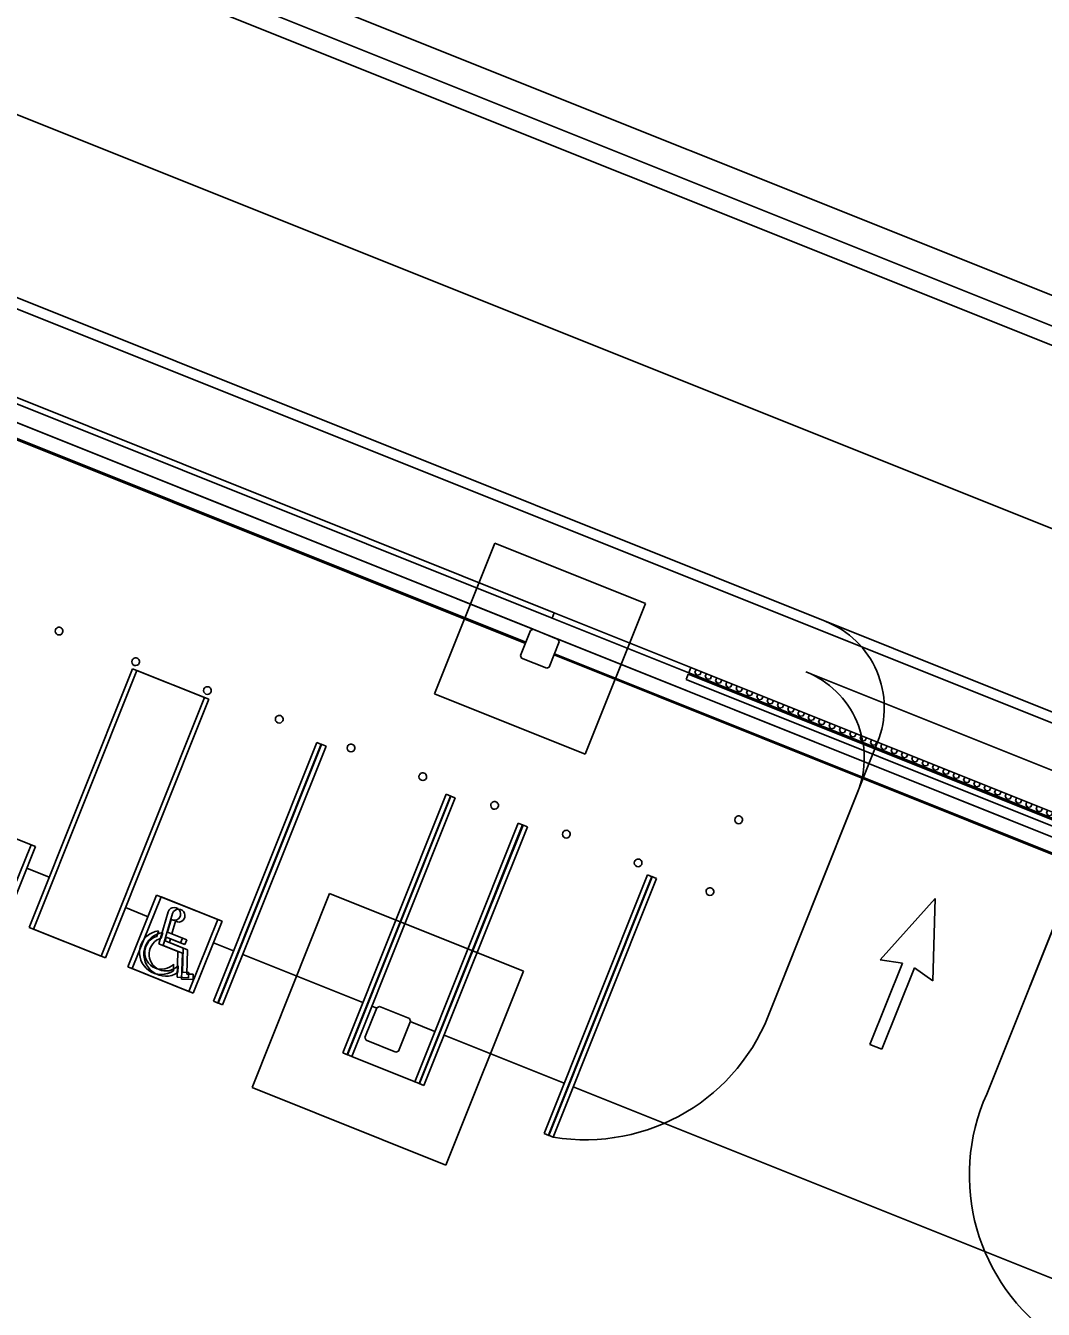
# Model space of a CAD drawing. Extents: x 468143 to 491361, y 1438528 to 1468730.
# Drawn here: x 488700.1 to 488765.9, y 1467240.7 to 1467323.7 of the extents above; entities that cross this region are included whole.
import ezdxf

# ---------------------------------------------------------------- set-up
doc = ezdxf.new("R2010")
doc.units = 0
doc.layers.add('Default', color=7, linetype='Continuous')
doc.layers.add('Xreference_dp', color=7, linetype='Continuous')

# ---------------------------------------------------------------- blocks, each defined once
blk = doc.blocks.new('FP_63-1_GROUND LEVEL PLAN')
at = {"layer": 'Default'}
for p, q in [((7761.75, 63.27), (7761.75, 60.77)), ((7761.75, 60.77), (7763.9, 59.52)), ((7763.9, 59.52), (7766.05, 60.77)), ((7766.05, 63.27), (7766.05, 60.77)), ((7770.35, 63.27), (7770.35, 60.77)), ((7770.35, 60.77), (7772.5, 59.52)), ((7772.5, 59.52), (7774.65, 60.77)), ((7774.65, 63.27), (7774.65, 60.77)), ((7778.95, 63.27), (7778.95, 60.77)), ((7778.95, 60.77), (7781.1, 59.52)), ((7781.1, 59.52), (7783.25, 60.77)), ((7783.25, 63.27), (7783.25, 60.77)), ((7787.55, 63.27), (7787.55, 60.77)), ((7787.55, 60.77), (7789.71, 59.52)), ((7789.71, 59.52), (7791.86, 60.77)), ((7791.86, 63.27), (7791.86, 60.77)), ((7796.16, 63.27), (7796.16, 60.77)), ((7796.16, 60.77), (7798.32, 59.52)), ((7798.32, 59.52), (7800.47, 60.77)), ((7800.47, 63.27), (7800.47, 60.77)), ((7804.78, 63.27), (7804.78, 60.77)), ((7804.78, 60.77), (7806.93, 59.52)), ((7806.93, 59.52), (7809.09, 60.77)), ((7809.09, 63.27), (7809.09, 60.77)), ((7813.39, 63.27), (7813.39, 60.77)), ((7813.39, 60.77), (7815.55, 59.52)), ((7815.55, 59.52), (7817.71, 60.77)), ((7817.71, 63.27), (7817.71, 60.77)), ((7822.02, 63.27), (7822.02, 60.77)), ((7822.02, 60.77), (7824.17, 59.52)), ((7824.17, 59.52), (7826.33, 60.77)), ((7826.33, 63.27), (7826.33, 60.77)), ((7830.64, 63.27), (7830.64, 60.77)), ((7830.64, 60.77), (7832.8, 59.52)), ((7832.8, 59.52), (7834.96, 60.77)), ((7834.96, 63.27), (7834.96, 60.77)), ((7839.27, 63.27), (7839.27, 60.77)), ((7839.27, 60.77), (7841.43, 59.52)), ((7841.43, 59.52), (7843.59, 60.77)), ((7843.59, 63.27), (7843.59, 60.77)), ((7847.9, 63.27), (7847.9, 60.77)), ((7847.9, 60.77), (7850.06, 59.52)), ((7850.06, 59.52), (7852.22, 60.77)), ((7852.22, 63.27), (7852.22, 60.77)), ((7856.54, 63.27), (7856.54, 60.77)), ((7856.54, 60.77), (7858.7, 59.52)), ((7858.7, 59.52), (7860.86, 60.77)), ((7860.86, 63.27), (7860.86, 60.77)), ((7865.18, 63.27), (7865.18, 60.77)), ((7865.18, 60.77), (7867.34, 59.52)), ((7867.34, 59.52), (7869.5, 60.77)), ((7869.5, 63.27), (7869.5, 60.77)), ((7873.82, 63.27), (7873.82, 60.77)), ((7873.82, 60.77), (7875.98, 59.52)), ((7875.98, 59.52), (7878.14, 60.77)), ((7878.14, 63.27), (7878.14, 60.77)), ((7882.46, 63.27), (7882.46, 60.77)), ((7882.46, 60.77), (7884.62, 59.52)), ((7884.62, 59.52), (7886.79, 60.77)), ((7886.79, 63.27), (7886.79, 60.77)), ((7891.11, 63.27), (7891.11, 60.77)), ((7891.11, 60.77), (7893.27, 59.52)), ((7893.27, 59.52), (7895.43, 60.77)), ((7895.43, 63.27), (7895.43, 60.77)), ((7899.76, 63.27), (7899.76, 60.77)), ((7899.76, 60.77), (7901.92, 59.52)), ((7901.92, 59.52), (7904.08, 60.77)), ((7904.08, 63.27), (7904.08, 60.77)), ((7908.41, 63.27), (7908.41, 60.77)), ((7908.41, 60.77), (7910.57, 59.52)), ((7910.57, 59.52), (7912.73, 60.77)), ((7912.73, 63.27), (7912.73, 60.77)), ((7917.06, 63.27), (7917.06, 60.77)), ((7917.06, 60.77), (7919.22, 59.52)), ((7919.22, 59.52), (7921.38, 60.77)), ((7921.38, 63.27), (7921.38, 60.77)), ((7925.71, 63.27), (7925.71, 60.77)), ((7925.71, 60.77), (7927.88, 59.52)), ((7927.88, 59.52), (7930.04, 60.77)), ((7930.04, 63.27), (7930.04, 60.77)), ((7934.37, 63.27), (7934.37, 60.77)), ((7934.37, 60.77), (7936.53, 59.52)), ((7936.53, 59.52), (7938.69, 60.77)), ((7938.69, 63.27), (7938.69, 60.77)), ((7943.02, 63.27), (7943.02, 60.77)), ((7943.02, 60.77), (7945.19, 59.52)), ((7945.19, 59.52), (7947.35, 60.77)), ((7947.35, 63.27), (7947.35, 60.77)), ((7951.68, 63.27), (7951.68, 60.77)), ((7951.68, 60.77), (7953.84, 59.52)), ((7953.84, 59.52), (7956.01, 60.77)), ((7956.01, 63.27), (7956.01, 60.77)), ((7960.34, 63.27), (7960.34, 60.77)), ((7960.34, 60.77), (7962.5, 59.52)), ((7962.5, 59.52), (7964.66, 60.77)), ((7964.66, 63.27), (7964.66, 60.77)), ((7968.99, 63.27), (7968.99, 60.77)), ((7968.99, 60.77), (7971.16, 59.52)), ((7971.16, 59.52), (7973.32, 60.77)), ((7973.32, 63.27), (7973.32, 60.77)), ((7977.65, 63.27), (7977.65, 60.77)), ((7977.65, 60.77), (7979.82, 59.52)), ((7979.82, 59.52), (7981.98, 60.77)), ((7981.98, 63.27), (7981.98, 60.77)), ((7986.31, 63.27), (7986.31, 60.77)), ((7986.31, 60.77), (7988.47, 59.52)), ((7988.47, 59.52), (7990.64, 60.77)), ((7990.64, 63.27), (7990.64, 60.77)), ((7994.97, 63.27), (7994.97, 60.77)), ((7994.97, 60.77), (7997.13, 59.52)), ((7997.13, 59.52), (7999.3, 60.77)), ((7999.3, 63.27), (7999.3, 60.77)), ((8003.63, 63.27), (8003.63, 60.77)), ((8003.63, 60.77), (8005.79, 59.52)), ((8005.79, 59.52), (8007.95, 60.77)), ((8007.95, 63.27), (8007.95, 60.77)), ((8012.28, 63.27), (8012.28, 60.77)), ((8012.28, 60.77), (8014.45, 59.52)), ((8014.45, 59.52), (8016.61, 60.77)), ((8016.61, 63.27), (8016.61, 60.77)), ((8020.94, 63.27), (8020.94, 60.77)), ((8020.94, 60.77), (8023.1, 59.52)), ((8023.1, 59.52), (8025.27, 60.77)), ((8025.27, 63.27), (8025.27, 60.77)), ((8029.6, 63.27), (8029.6, 60.77)), ((8029.6, 60.77), (8031.76, 59.52)), ((8031.76, 59.52), (8033.92, 60.77)), ((8033.92, 63.27), (8033.92, 60.77)), ((8038.25, 63.27), (8038.25, 60.77)), ((8038.25, 60.77), (8040.41, 59.52)), ((8040.41, 59.52), (8042.58, 60.77)), ((8042.58, 63.27), (8042.58, 60.77)), ((8046.9, 63.27), (8046.9, 60.77)), ((8046.9, 60.77), (8049.07, 59.52)), ((8049.07, 59.52), (8051.23, 60.77)), ((8051.23, 63.27), (8051.23, 60.77)), ((8055.55, 63.27), (8055.55, 60.77)), ((8055.55, 60.77), (8057.72, 59.52)), ((8057.72, 59.52), (8059.88, 60.77)), ((8059.88, 63.27), (8059.88, 60.77)), ((8064.2, 63.27), (8064.2, 60.77)), ((8064.2, 60.77), (8066.37, 59.52)), ((8066.37, 59.52), (8068.53, 60.77)), ((8068.53, 63.27), (8068.53, 60.77)), ((8072.85, 63.27), (8072.85, 60.77)), ((8072.85, 60.77), (8075.01, 59.52)), ((8075.01, 59.52), (8077.18, 60.77)), ((8077.18, 63.27), (8077.18, 60.77)), ((8081.5, 63.27), (8081.5, 60.77)), ((8081.5, 60.77), (8083.66, 59.52)), ((8083.66, 59.52), (8085.82, 60.77)), ((8085.82, 63.27), (8085.82, 60.77))]:
    blk.add_line(p, q, dxfattribs=at)
blk = doc.blocks.new('Footing-Rectangular - F14-740151-FOUNDATION PLAN_1')
at = {"layer": 'Default'}
for p, q in [((81, 81), (-81, 81)), ((-81, 81), (-81, -81)), ((-81, -81), (-81, 81)), ((-81, 81), (81, 81)), ((81, -81), (81, 81)), ((81, 81), (81, -81)), ((-81, -81), (81, -81)), ((81, -81), (-81, -81))]:
    blk.add_line(p, q, dxfattribs=at)
blk = doc.blocks.new('Footing-Rectangular - F3-182452-FOUNDATION PLAN_1')
at = {"layer": 'Default'}
for p, q in [((63, 63), (-63, 63)), ((-63, 63), (-63, -63)), ((-63, -63), (-63, 63)), ((-63, 63), (63, 63)), ((63, -63), (63, 63)), ((63, 63), (63, -63)), ((-63, -63), (63, -63)), ((63, -63), (-63, -63))]:
    blk.add_line(p, q, dxfattribs=at)

msp = doc.modelspace()

# ---------------------------------------------------------------- linework, layer by layer
at = {"layer": 'Xreference_dp'}
for p, q in [((489096.834, 1467170.833), (488420.478, 1467441.418)), ((489117.984, 1467150.525), (488416.392, 1467431.205)), ((488416.392, 1467431.205), (489117.984, 1467150.525)), ((489063.519, 1467159.748), (488411.325, 1467420.666)), ((489088.663, 1467150.407), (488412.306, 1467420.992)), ((488972.923, 1467223.637), (488555.724, 1467390.542)), ((488974.52, 1467221.023), (488554.463, 1467389.072)), ((488672.246, 1467310.139), (488734.113, 1467285.389)), ((488734.252, 1467285.737), (488672.385, 1467310.488)), ((488732.882, 1467284.669), (488683.829, 1467304.294)), ((488683.558, 1467303.28), (488732.379, 1467283.749)), ((488732.41, 1467283.826), (488683.589, 1467303.358)), ((488734.113, 1467285.389), (488734.252, 1467285.737)), ((488734.252, 1467285.737), (488734.113, 1467285.389)), ((488734.113, 1467285.389), (488742.948, 1467281.854)), ((488743.087, 1467282.202), (488734.252, 1467285.737)), ((488732.715, 1467284.597), (488732.065, 1467282.972)), ((488732.878, 1467284.666), (488732.715, 1467284.597)), ((488734.503, 1467284.016), (488732.878, 1467284.666)), ((488733.922, 1467282.229), (488734.572, 1467283.854)), ((488734.572, 1467283.854), (488734.503, 1467284.016)), ((488788.087, 1467262.584), (488734.507, 1467284.019)), ((488732.065, 1467282.972), (488732.135, 1467282.809)), ((488732.135, 1467282.809), (488733.76, 1467282.159)), ((488734.236, 1467283.006), (488787.584, 1467261.663)), ((488787.615, 1467261.741), (488734.267, 1467283.083)), ((488706.98, 1467282.109), (488700.294, 1467265.397)), ((488707.263, 1467281.998), (488700.577, 1467265.286)), ((488711.622, 1467280.252), (488706.98, 1467282.109)), ((488711.905, 1467280.141), (488707.263, 1467281.998)), ((488733.76, 1467282.159), (488733.922, 1467282.229)), ((488742.948, 1467281.854), (488743.087, 1467282.202)), ((488743.087, 1467282.202), (488768.645, 1467271.978)), ((488750.522, 1467281.925), (488775.591, 1467271.896)), ((488742.915, 1467281.774), (488742.776, 1467281.426)), ((488742.776, 1467281.426), (488783.601, 1467265.093)), ((488783.74, 1467265.441), (488742.915, 1467281.774)), ((488768.506, 1467271.629), (488742.948, 1467281.854)), ((488704.936, 1467263.54), (488711.622, 1467280.252)), ((488705.219, 1467263.429), (488711.905, 1467280.141)), ((488712.209, 1467260.63), (488718.895, 1467277.342)), ((488712.492, 1467260.519), (488719.178, 1467277.231)), ((488712.519, 1467260.506), (488719.205, 1467277.218)), ((488712.802, 1467260.395), (488719.488, 1467277.108)), ((488718.895, 1467277.342), (488719.205, 1467277.218)), ((488719.178, 1467277.231), (488719.488, 1467277.108)), ((488748.288, 1467260.195), (488755.159, 1467277.367)), ((488727.251, 1467273.999), (488720.565, 1467257.287)), ((488727.534, 1467273.888), (488720.849, 1467257.176)), ((488727.561, 1467273.875), (488720.875, 1467257.163)), ((488727.844, 1467273.765), (488721.158, 1467257.052)), ((488727.251, 1467273.999), (488727.561, 1467273.875)), ((488727.534, 1467273.888), (488727.844, 1467273.765)), ((488748.293, 1467260.198), (488753.864, 1467274.125)), ((488700.41, 1467270.736), (488696.464, 1467272.314)), ((488700.694, 1467270.625), (488696.748, 1467272.203)), ((488731.917, 1467272.133), (488725.231, 1467255.421)), ((488732.2, 1467272.022), (488725.514, 1467255.31)), ((488732.226, 1467272.009), (488725.54, 1467255.297)), ((488731.917, 1467272.133), (488732.226, 1467272.009)), ((488732.2, 1467272.022), (488732.509, 1467271.898)), ((488732.509, 1467271.898), (488725.823, 1467255.186)), ((488762.215, 1467254.623), (488769.085, 1467271.796)), ((488698.553, 1467266.093), (488700.41, 1467270.736)), ((488698.836, 1467265.982), (488700.694, 1467270.625)), ((488700.135, 1467269.228), (488701.593, 1467268.645)), ((488701.593, 1467268.645), (488700.135, 1467269.228)), ((488740.273, 1467268.79), (488733.587, 1467252.078)), ((488740.556, 1467268.679), (488733.87, 1467251.967)), ((488740.582, 1467268.666), (488733.896, 1467251.954)), ((488740.273, 1467268.79), (488740.582, 1467268.666)), ((488740.556, 1467268.679), (488740.865, 1467268.555)), ((488740.865, 1467268.555), (488734.179, 1467251.843)), ((488762.22, 1467254.627), (488767.791, 1467268.554)), ((488708.534, 1467267.485), (488706.677, 1467262.843)), ((488708.818, 1467267.375), (488706.96, 1467262.732)), ((488712.48, 1467265.907), (488708.534, 1467267.485)), ((488712.763, 1467265.796), (488708.818, 1467267.375)), ((488758.883, 1467267.267), (488755.324, 1467263.306)), ((488758.728, 1467261.945), (488758.883, 1467267.267)), ((488706.518, 1467266.675), (488707.977, 1467266.091)), ((488707.977, 1467266.091), (488706.518, 1467266.675)), ((488708.674, 1467264.334), (488709.273, 1467266.414)), ((488708.958, 1467264.223), (488709.556, 1467266.303)), ((488700.294, 1467265.397), (488704.936, 1467263.54)), ((488709.472, 1467265.901), (488709.24, 1467265.095)), ((488709.338, 1467265.546), (488709.367, 1467265.535)), ((488709.367, 1467265.535), (488709.338, 1467265.546)), ((488709.755, 1467265.79), (488709.523, 1467264.984)), ((488710.623, 1467261.265), (488712.48, 1467265.907)), ((488710.906, 1467261.154), (488712.763, 1467265.796)), ((488700.577, 1467265.286), (488705.219, 1467263.429)), ((488708.656, 1467265.176), (488708.553, 1467264.815)), ((488708.94, 1467265.065), (488708.836, 1467264.704)), ((488709.148, 1467264.773), (488709.078, 1467264.531)), ((488709.078, 1467264.531), (488710.254, 1467264.061)), ((488710.076, 1467264.401), (488709.148, 1467264.773)), ((488709.24, 1467265.095), (488710.2, 1467264.711)), ((488709.431, 1467264.662), (488709.361, 1467264.42)), ((488710.359, 1467264.29), (488709.431, 1467264.662)), ((488709.523, 1467264.984), (488710.483, 1467264.6)), ((488710.2, 1467264.711), (488710.076, 1467264.401)), ((488710.483, 1467264.6), (488710.359, 1467264.29)), ((488709.912, 1467263.838), (488708.674, 1467264.334)), ((488710.196, 1467263.728), (488708.958, 1467264.223)), ((488709.361, 1467264.42), (488710.537, 1467263.95)), ((488709.854, 1467262.173), (488709.912, 1467263.838)), ((488710.137, 1467262.062), (488710.196, 1467263.728)), ((488710.254, 1467264.061), (488710.199, 1467262.494)), ((488710.537, 1467263.95), (488710.482, 1467262.383)), ((488712.205, 1467264.4), (488713.509, 1467263.878)), ((488713.509, 1467263.878), (488712.205, 1467264.4)), ((488714.1, 1467263.641), (488721.865, 1467260.535)), ((488721.865, 1467260.535), (488714.1, 1467263.641)), ((488706.677, 1467262.843), (488710.623, 1467261.265)), ((488709.634, 1467263.03), (488709.618, 1467262.585)), ((488709.917, 1467262.919), (488709.901, 1467262.474)), ((488756.763, 1467263.09), (488754.658, 1467257.827)), ((488755.324, 1467263.306), (488756.763, 1467263.09)), ((488706.96, 1467262.732), (488710.906, 1467261.154)), ((488710.603, 1467262.146), (488709.854, 1467262.173)), ((488710.886, 1467262.036), (488710.137, 1467262.062)), ((488710.199, 1467262.494), (488710.615, 1467262.48)), ((488710.482, 1467262.383), (488710.898, 1467262.369)), ((488710.615, 1467262.48), (488710.603, 1467262.146)), ((488710.898, 1467262.369), (488710.886, 1467262.036)), ((488755.431, 1467257.518), (488757.537, 1467262.78)), ((488757.537, 1467262.78), (488758.728, 1467261.945)), ((488712.519, 1467260.506), (488712.209, 1467260.63)), ((488712.802, 1467260.395), (488712.492, 1467260.519)), ((488722.779, 1467260.209), (488722.006, 1467258.275)), ((488722.457, 1467260.298), (488722.768, 1467260.173)), ((488722.768, 1467260.173), (488722.457, 1467260.298)), ((488722.942, 1467260.279), (488722.779, 1467260.209)), ((488724.876, 1467259.505), (488722.942, 1467260.279)), ((488724.946, 1467259.342), (488724.876, 1467259.505)), ((488724.172, 1467257.408), (488724.946, 1467259.342)), ((488724.935, 1467259.307), (488726.53, 1467258.669)), ((488726.53, 1467258.669), (488724.935, 1467259.307)), ((488722.006, 1467258.275), (488722.075, 1467258.112)), ((488722.075, 1467258.112), (488724.009, 1467257.338)), ((488727.122, 1467258.432), (488734.886, 1467255.326)), ((488734.886, 1467255.326), (488727.122, 1467258.432)), ((488720.875, 1467257.163), (488720.565, 1467257.287)), ((488721.158, 1467257.052), (488720.849, 1467257.176)), ((488725.514, 1467255.31), (488721.158, 1467257.052)), ((488724.009, 1467257.338), (488724.172, 1467257.408)), ((488754.658, 1467257.827), (488755.431, 1467257.518)), ((488725.54, 1467255.297), (488725.231, 1467255.421)), ((488725.823, 1467255.186), (488725.514, 1467255.31)), ((488735.478, 1467255.089), (488767.692, 1467242.201)), ((488767.692, 1467242.201), (488735.478, 1467255.089)), ((488733.896, 1467251.954), (488733.587, 1467252.078)), ((488734.179, 1467251.843), (488733.87, 1467251.967))]:
    msp.add_line(p, q, dxfattribs=at)
msp.add_lwpolyline([(488175.268, 1467102.238), (488809.482, 1466848.513), (488820.718, 1466876.599), (488922.306, 1466835.957), (489050.918, 1467157.435), (488315.116, 1467451.802)], close=True, dxfattribs=at)
for centre, radius, start, end in [((488702.223, 1467284.549), 0.25, 158.19552, 338.19552), ((488702.223, 1467284.549), 0.25, 338.19552, 158.19552), ((488749.588, 1467279.596), 6, 338.19552, 68.19552), ((488707.175, 1467282.568), 0.25, 338.19552, 158.19552), ((488707.175, 1467282.568), 0.25, 158.19552, 338.19552), ((488748.294, 1467276.354), 6, 338.19552, 68.19552), ((488711.817, 1467280.71), 0.25, 158.19552, 338.19552), ((488711.817, 1467280.71), 0.25, 338.19552, 158.19552), ((488716.46, 1467278.853), 0.25, 158.19552, 338.19552), ((488716.46, 1467278.853), 0.25, 338.19552, 158.19552), ((488721.102, 1467276.996), 0.25, 158.19552, 338.19552), ((488721.102, 1467276.996), 0.25, 338.19552, 158.19552), ((488725.744, 1467275.139), 0.25, 338.19552, 158.19552), ((488725.744, 1467275.139), 0.25, 158.19552, 338.19552), ((488730.387, 1467273.282), 0.25, 158.19552, 338.19552), ((488730.387, 1467273.282), 0.25, 338.19552, 158.19552), ((488746.171, 1467272.352), 0.25, 158.19552, 338.19552), ((488746.171, 1467272.352), 0.25, 338.19552, 158.19552), ((488735.029, 1467271.424), 0.25, 158.19552, 338.19552), ((488735.029, 1467271.424), 0.25, 338.19552, 158.19552), ((488739.671, 1467269.567), 0.25, 158.19552, 338.19552), ((488739.671, 1467269.567), 0.25, 338.19552, 158.19552), ((488744.313, 1467267.71), 0.25, 158.19552, 338.19552), ((488744.313, 1467267.71), 0.25, 338.19552, 158.19552), ((488709.664, 1467266.27), 0.417, 242.56708, 159.87904), ((488709.947, 1467266.16), 0.417, 242.56708, 159.87904), ((488708.844, 1467263.771), 1.417, 97.59261, 303.13363), ((488709.127, 1467263.661), 1.417, 97.59261, 303.13363), ((488708.844, 1467263.771), 1.083, 105.57702, 316.82646), ((488709.127, 1467263.661), 1.083, 105.57702, 316.82646), ((488736.263, 1467264.422), 12.75, 260.59719, 340.65666), ((488773.843, 1467249.387), 12.75, 155.73437, 235.79384)]:
    msp.add_arc(centre, radius, start, end, dxfattribs=at)

# ---------------------------------------------------------------- block references
at = {"layer": 'Xreference_dp', "yscale": 0.08333333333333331}
for name, p, xscale, rotation in [('Footing-Rectangular - F3-182452-FOUNDATION PLAN_1', (488733.319, 1467283.413), 0.0833333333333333, -21.804483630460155), ('FP_63-1_GROUND LEVEL PLAN', (488140.926, 1467517.425), 0.0833333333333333, -21.804483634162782), ('Footing-Rectangular - F14-740151-FOUNDATION PLAN_1', (488723.476, 1467258.809), 0.08333333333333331, 158.19551636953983)]:
    msp.add_blockref(name, p, dxfattribs=dict(at, xscale=xscale, rotation=rotation))

doc.saveas('drawing.dxf')
